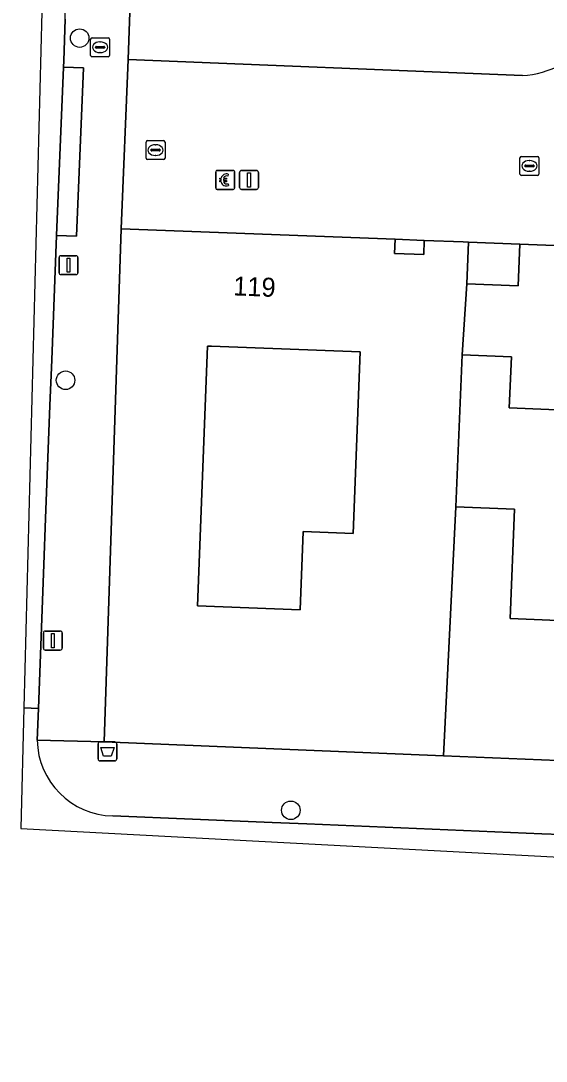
# Model space of a CAD drawing. Extents: x 160786 to 161429, y 386828 to 387485.
# Drawn here: x 161295.6 to 161323.3, y 386833.3 to 386888.2 of the extents above; entities that cross this region are included whole.
import ezdxf

# ---------------------------------------------------------------- set-up
doc = ezdxf.new("R2010")
doc.units = 0
for name, color, linetype in [('IMGEO_Afvalbak', 7, 'Continuous'), ('IMGEO_Betaalautomaat', 7, 'Continuous'), ('IMGEO_Boom', 7, 'Continuous'), ('IMGEO_Brandkraan', 7, 'Continuous'), ('IMGEO_Erf', 7, 'Continuous'), ('IMGEO_Fietspad_open', 7, 'Continuous'), ('IMGEO_Kolk', 7, 'Continuous'), ('IMGEO_Lichtmast', 7, 'Continuous'), ('IMGEO_Pand', 7, 'Continuous'), ('IMGEO_Pand_nummerreeks', 7, 'Continuous'), ('IMGEO_Rijbaan_lokaal_open', 7, 'Continuous'), ('IMGEO_Voetpad_open', 7, 'Continuous')]:
    doc.layers.add(name, color=color, linetype=linetype)

msp = doc.modelspace()

# ---------------------------------------------------------------- linework, layer by layer
at = {"layer": 'IMGEO_Afvalbak'}
for p, q in [((161299.652, 386849.264), (161299.652, 386850.064)), ((161299.652, 386850.064), (161299.652, 386849.264)), ((161299.752, 386850.164), (161300.542, 386850.164)), ((161300.542, 386850.164), (161299.752, 386850.164)), ((161300.642, 386850.064), (161300.642, 386849.264)), ((161300.642, 386849.264), (161300.642, 386850.064)), ((161300.542, 386849.164), (161299.752, 386849.164)), ((161299.752, 386849.164), (161300.542, 386849.164))]:
    msp.add_line(p, q, dxfattribs=at)
msp.add_lwpolyline([(161299.795, 386849.878), (161300.499, 386849.878), (161300.35, 386849.408), (161299.944, 386849.408), (161299.795, 386849.878)], dxfattribs=at)
for centre, start, end in [((161299.752, 386850.064), 90, 180), ((161299.752, 386850.064), 90, 180), ((161300.542, 386850.064), 0, 90), ((161300.542, 386850.064), 360, 90), ((161299.752, 386849.264), 180, 270), ((161299.752, 386849.264), 180, 270), ((161300.542, 386849.264), 270, 0), ((161300.542, 386849.264), 270, 0)]:
    msp.add_arc(centre, 0.1, start, end, dxfattribs=at)
at = {"layer": 'IMGEO_Betaalautomaat'}
for p, q in [((161305.853, 386879.372), (161305.853, 386880.213)), ((161305.853, 386880.213), (161305.853, 386879.372)), ((161305.928, 386880.296), (161306.769, 386880.296)), ((161306.769, 386880.296), (161305.928, 386880.296)), ((161306.515, 386880.101), (161306.498, 386880.001)), ((161306.852, 386880.222), (161306.852, 386879.381)), ((161306.852, 386879.381), (161306.852, 386880.222)), ((161306.136, 386879.76), (161306.136, 386879.828)), ((161306.257, 386879.828), (161306.257, 386879.76)), ((161306.502, 386879.595), (161306.524, 386879.508)), ((161306.778, 386879.297), (161305.937, 386879.297)), ((161305.937, 386879.297), (161306.778, 386879.297))]:
    msp.add_line(p, q, dxfattribs=at)
for points in [[(161306.136, 386879.828), (161306.067, 386879.828), (161306.067, 386879.897), (161306.146, 386879.897)], [(161306.268, 386879.897), (161306.415, 386879.897), (161306.415, 386879.828), (161306.257, 386879.828)], [(161306.141, 386879.691), (161306.067, 386879.691), (161306.067, 386879.76), (161306.136, 386879.76)], [(161306.257, 386879.76), (161306.415, 386879.76), (161306.415, 386879.691), (161306.271, 386879.691)]]:
    msp.add_lwpolyline(points, dxfattribs=at)
for centre, radius, start, end in [((161305.931, 386880.219), 0.0779, 92.4484, 184.2845), ((161305.931, 386880.219), 0.0779, 92.4484, 184.2845), ((161306.429, 386879.821), 0.293, 73.014, 165.0139), ((161306.435, 386879.834), 0.179, 69.3236, 159.5683), ((161306.775, 386880.219), 0.0779, 2.4484, 94.2845), ((161306.775, 386880.219), 0.0779, 2.4484, 94.2845), ((161305.931, 386879.375), 0.0779, 182.4484, 274.2845), ((161305.931, 386879.375), 0.0779, 182.4484, 274.2845), ((161306.402, 386879.746), 0.267, 191.8096, 297.0389), ((161306.435, 386879.761), 0.179, 202.7625, 291.8693), ((161306.775, 386879.375), 0.0779, 272.4484, 4.2845), ((161306.775, 386879.375), 0.0779, 272.4484, 4.2845)]:
    msp.add_arc(centre, radius, start, end, dxfattribs=at)
at = {"layer": 'IMGEO_Boom'}
for centre in [(161298.687, 386887.275), (161297.941, 386869.233), (161309.81, 386846.56)]:
    msp.add_circle(centre, 0.489, dxfattribs=at)
at = {"layer": 'IMGEO_Brandkraan'}
for p, q in [((161299.261, 386886.366), (161299.261, 386887.218)), ((161299.336, 386887.292), (161300.188, 386887.292)), ((161299.749, 386887.072), (161299.774, 386887.072)), ((161300.262, 386887.218), (161300.262, 386886.366)), ((161299.52, 386886.786), (161299.52, 386886.798)), ((161299.958, 386886.749), (161299.56, 386886.749)), ((161299.563, 386886.835), (161299.961, 386886.835)), ((161299.772, 386886.512), (161299.747, 386886.512)), ((161300.004, 386886.798), (161300.004, 386886.786)), ((161300.188, 386886.292), (161299.336, 386886.292))]:
    msp.add_line(p, q, dxfattribs=at)
for points in [[(161299.261, 386886.366), (161299.261, 386887.218)], [(161299.336, 386887.292), (161300.188, 386887.292)], [(161300.262, 386887.218), (161300.262, 386886.366)], [(161300.188, 386886.292), (161299.336, 386886.292)]]:
    msp.add_lwpolyline(points, dxfattribs=at)
for centre, radius, start, end in [((161299.338, 386887.216), 0.0765, 91.552, 178.448), ((161299.338, 386887.216), 0.0765, 91.552, 178.448), ((161300.186, 386887.216), 0.0765, 1.552, 88.448), ((161300.186, 386887.216), 0.0765, 1.552, 88.448), ((161299.56, 386886.795), 0.0403, 85.8775, 175.7526), ((161299.557, 386886.785), 0.0366, 178.938, 274.7102), ((161299.961, 386886.792), 0.043, 264.8664, 352.4533), ((161299.965, 386886.797), 0.0386, 1.7309, 96.639), ((161299.338, 386886.368), 0.0765, 181.552, 268.448), ((161299.338, 386886.368), 0.0765, 181.552, 268.448), ((161300.186, 386886.368), 0.0765, 271.552, 358.448), ((161300.186, 386886.368), 0.0765, 271.552, 358.448)]:
    msp.add_arc(centre, radius, start, end, dxfattribs=at)
for centre, major_axis, ratio, start_param, end_param in [((161299.748, 386886.792), (-0.387, 0.002), 0.722429, 4.712389, 7.853982), ((161299.773, 386886.792), (-0.39, 0.002), 0.717154, 1.570796, 4.712389)]:
    msp.add_ellipse(centre, major_axis=major_axis, ratio=ratio, start_param=start_param, end_param=end_param, dxfattribs=at)
at = {"layer": 'IMGEO_Erf'}
msp.add_lwpolyline([(161301.582, 386895.647), (161301.242, 386886.141), (161322.012, 386885.295)], dxfattribs=at)
for points in [[(161315.301, 386876.666), (161315.273, 386875.918), (161316.812, 386875.859), (161316.84, 386876.607)], [(161321.876, 386876.414), (161319.178, 386876.517), (161319.094, 386874.31), (161321.792, 386874.207)], [(161305.415, 386871.033), (161304.891, 386857.339), (161310.296, 386857.132), (161310.454, 386861.253), (161313.105, 386861.151), (161313.471, 386870.725), (161305.632, 386871.025)], [(161318.832, 386870.568), (161318.508, 386862.564), (161321.601, 386862.439), (161321.367, 386856.668), (161328.496, 386856.379), (161328.666, 386860.573), (161331.071, 386860.476), (161331.459, 386870.057), (161328.937, 386870.159), (161328.828, 386867.469), (161321.325, 386867.773), (161321.433, 386870.463)]]:
    msp.add_lwpolyline(points, close=True, dxfattribs=at)
msp.add_arc((161321.618, 386890.593), 5.313, 274.255, 320.5322, dxfattribs=at)
at = {"layer": 'IMGEO_Fietspad_open'}
for points in [[(161296.448, 386850.254), (161296.507, 386851.934), (161295.749, 386851.961), (161295.749, 386851.961), (161295.584, 386845.597), (161330.236, 386843.757), (161355.986, 386842.39), (161365.356, 386833.33)], [(161355.379, 386843.987), (161354.487, 386844.024), (161352.646, 386844.1), (161339.454, 386844.646), (161337.845, 386844.713), (161325.048, 386845.242), (161323.038, 386845.325), (161310.655, 386845.837), (161308.832, 386845.913), (161300.435, 386846.26)]]:
    msp.add_lwpolyline(points, dxfattribs=at)
msp.add_arc((161300.518, 386850.33), 4.071, 181.0675, 268.832, dxfattribs=at)
at = {"layer": 'IMGEO_Kolk'}
for p, q in [((161302.182, 386880.943), (161302.182, 386881.795)), ((161302.257, 386881.869), (161303.109, 386881.869)), ((161302.67, 386881.649), (161302.695, 386881.649)), ((161303.183, 386881.795), (161303.183, 386880.943)), ((161302.441, 386881.363), (161302.441, 386881.375)), ((161302.879, 386881.326), (161302.481, 386881.326)), ((161302.484, 386881.412), (161302.882, 386881.412)), ((161302.693, 386881.089), (161302.668, 386881.089)), ((161302.925, 386881.375), (161302.925, 386881.363)), ((161321.885, 386880.109), (161321.885, 386880.961)), ((161321.96, 386881.035), (161322.812, 386881.035)), ((161322.886, 386880.961), (161322.886, 386880.109)), ((161303.109, 386880.869), (161302.257, 386880.869)), ((161322.144, 386880.529), (161322.144, 386880.541)), ((161322.582, 386880.492), (161322.184, 386880.492)), ((161322.187, 386880.578), (161322.585, 386880.578)), ((161322.373, 386880.815), (161322.398, 386880.815)), ((161322.628, 386880.541), (161322.628, 386880.529)), ((161322.812, 386880.035), (161321.96, 386880.035)), ((161322.396, 386880.255), (161322.371, 386880.255))]:
    msp.add_line(p, q, dxfattribs=at)
for points in [[(161302.182, 386880.943), (161302.182, 386881.795)], [(161302.257, 386881.869), (161303.109, 386881.869)], [(161303.183, 386881.795), (161303.183, 386880.943)], [(161321.885, 386880.109), (161321.885, 386880.961)], [(161321.96, 386881.035), (161322.812, 386881.035)], [(161322.886, 386880.961), (161322.886, 386880.109)], [(161303.109, 386880.869), (161302.257, 386880.869)], [(161322.812, 386880.035), (161321.96, 386880.035)]]:
    msp.add_lwpolyline(points, dxfattribs=at)
for centre, radius, start, end in [((161302.259, 386881.793), 0.0765, 91.552, 178.448), ((161302.259, 386881.793), 0.0765, 91.552, 178.448), ((161303.107, 386881.793), 0.0765, 1.552, 88.448), ((161303.107, 386881.793), 0.0765, 1.552, 88.448), ((161302.481, 386881.372), 0.0403, 85.8775, 175.7526), ((161302.478, 386881.362), 0.0366, 178.938, 274.7102), ((161302.882, 386881.369), 0.043, 264.8664, 352.4533), ((161302.886, 386881.374), 0.0386, 1.7309, 96.639), ((161321.962, 386880.959), 0.0765, 91.552, 178.448), ((161321.962, 386880.959), 0.0765, 91.552, 178.448), ((161322.81, 386880.959), 0.0765, 1.552, 88.448), ((161322.81, 386880.959), 0.0765, 1.552, 88.448), ((161302.259, 386880.945), 0.0765, 181.552, 268.448), ((161302.259, 386880.945), 0.0765, 181.552, 268.448), ((161303.107, 386880.945), 0.0765, 271.552, 358.448), ((161303.107, 386880.945), 0.0765, 271.552, 358.448), ((161322.184, 386880.538), 0.0403, 85.8775, 175.7526), ((161322.181, 386880.528), 0.0366, 178.938, 274.7102), ((161322.585, 386880.535), 0.043, 264.8664, 352.4533), ((161322.589, 386880.54), 0.0386, 1.7309, 96.639), ((161321.962, 386880.111), 0.0765, 181.552, 268.448), ((161321.962, 386880.111), 0.0765, 181.552, 268.448), ((161322.81, 386880.111), 0.0765, 271.552, 358.448), ((161322.81, 386880.111), 0.0765, 271.552, 358.448)]:
    msp.add_arc(centre, radius, start, end, dxfattribs=at)
for centre, major_axis, ratio, start_param, end_param in [((161302.669, 386881.369), (-0.387, 0.002), 0.722429, 4.712389, 7.853982), ((161302.694, 386881.369), (-0.39, 0.002), 0.717154, 1.570796, 4.712389), ((161322.372, 386880.535), (-0.387, 0.002), 0.722429, 4.712389, 7.853982), ((161322.397, 386880.535), (-0.39, 0.002), 0.717154, 1.570796, 4.712389)]:
    msp.add_ellipse(centre, major_axis=major_axis, ratio=ratio, start_param=start_param, end_param=end_param, dxfattribs=at)
at = {"layer": 'IMGEO_Lichtmast'}
for p, q in [((161307.113, 386879.395), (161307.113, 386880.195)), ((161307.113, 386880.195), (161307.113, 386879.395)), ((161307.213, 386880.295), (161308.003, 386880.295)), ((161308.003, 386880.295), (161307.213, 386880.295)), ((161308.103, 386880.195), (161308.103, 386879.395)), ((161308.103, 386879.395), (161308.103, 386880.195)), ((161308.003, 386879.295), (161307.213, 386879.295)), ((161307.213, 386879.295), (161308.003, 386879.295)), ((161297.598, 386874.902), (161297.598, 386875.702)), ((161297.598, 386875.702), (161297.598, 386874.902)), ((161297.698, 386875.802), (161298.488, 386875.802)), ((161298.488, 386875.802), (161297.698, 386875.802)), ((161298.588, 386875.702), (161298.588, 386874.902)), ((161298.588, 386874.902), (161298.588, 386875.702)), ((161298.488, 386874.802), (161297.698, 386874.802)), ((161297.698, 386874.802), (161298.488, 386874.802)), ((161296.775, 386855.108), (161296.775, 386855.908)), ((161296.775, 386855.908), (161296.775, 386855.108)), ((161296.875, 386856.008), (161297.665, 386856.008)), ((161297.665, 386856.008), (161296.875, 386856.008)), ((161297.765, 386855.908), (161297.765, 386855.108)), ((161297.765, 386855.108), (161297.765, 386855.908)), ((161297.665, 386855.008), (161296.875, 386855.008)), ((161296.875, 386855.008), (161297.665, 386855.008))]:
    msp.add_line(p, q, dxfattribs=at)
for points in [[(161307.533, 386880.17), (161307.683, 386880.17), (161307.683, 386879.42), (161307.533, 386879.42), (161307.533, 386880.17)], [(161298.018, 386875.677), (161298.168, 386875.677), (161298.168, 386874.927), (161298.018, 386874.927), (161298.018, 386875.677)], [(161297.195, 386855.883), (161297.345, 386855.883), (161297.345, 386855.133), (161297.195, 386855.133), (161297.195, 386855.883)]]:
    msp.add_lwpolyline(points, dxfattribs=at)
for centre, start, end in [((161307.213, 386880.195), 90, 180), ((161307.213, 386880.195), 90, 180), ((161308.003, 386880.195), 0, 90), ((161308.003, 386880.195), 360, 90), ((161307.213, 386879.395), 180, 270), ((161307.213, 386879.395), 180, 270), ((161308.003, 386879.395), 270, 0), ((161308.003, 386879.395), 270, 0), ((161297.698, 386875.702), 90, 180), ((161297.698, 386875.702), 90, 180), ((161298.488, 386875.702), 0, 90), ((161298.488, 386875.702), 360, 90), ((161297.698, 386874.902), 180, 270), ((161297.698, 386874.902), 180, 270), ((161298.488, 386874.902), 270, 0), ((161298.488, 386874.902), 270, 0), ((161296.875, 386855.908), 90, 180), ((161296.875, 386855.908), 90, 180), ((161297.665, 386855.908), 0, 90), ((161297.665, 386855.908), 360, 90), ((161296.875, 386855.108), 180, 270), ((161296.875, 386855.108), 180, 270), ((161297.665, 386855.108), 270, 0), ((161297.665, 386855.108), 270, 0)]:
    msp.add_arc(centre, 0.1, start, end, dxfattribs=at)
at = {"layer": 'IMGEO_Pand'}
for points in [[(161318.832, 386870.568), (161319.094, 386874.31), (161319.178, 386876.517), (161318.887, 386876.528), (161316.84, 386876.607), (161316.812, 386875.859), (161315.273, 386875.918), (161315.301, 386876.666), (161300.865, 386877.218), (161299.968, 386850.162), (161317.851, 386849.428), (161318.508, 386862.564)], [(161305.632, 386871.025), (161313.471, 386870.725), (161313.105, 386861.151), (161310.454, 386861.253), (161310.296, 386857.132), (161304.891, 386857.339), (161305.415, 386871.033)]]:
    msp.add_lwpolyline(points, close=True, dxfattribs=at)
for points in [[(161333.297, 386875.977), (161321.876, 386876.414), (161321.792, 386874.207), (161319.094, 386874.31), (161318.832, 386870.568), (161321.433, 386870.463), (161321.325, 386867.773), (161328.828, 386867.469)], [(161328.496, 386856.379), (161321.367, 386856.668), (161321.601, 386862.439), (161318.508, 386862.564), (161317.851, 386849.428), (161335.938, 386848.687)]]:
    msp.add_lwpolyline(points, dxfattribs=at)
at = {"layer": 'IMGEO_Rijbaan_lokaal_open'}
msp.add_lwpolyline([(161295.749, 386851.961), (161295.749, 386851.961), (161296.507, 386851.934), (161296.798, 386859.523), (161296.891, 386861.949), (161297.119, 386867.903), (161297.211, 386870.31), (161297.462, 386876.869), (161297.831, 386885.751), (161297.842, 386886.082), (161297.917, 386888.279), (161297.928, 386888.609), (161296.697, 386888.665)], close=True, dxfattribs=at)
msp.add_lwpolyline([(161322.012, 386885.295), (161301.242, 386886.141), (161300.865, 386877.218), (161315.301, 386876.666), (161316.84, 386876.607), (161318.887, 386876.528), (161319.178, 386876.517), (161321.876, 386876.414), (161333.297, 386875.977), (161334.836, 386875.918), (161336.977, 386875.836), (161337.174, 386875.829), (161339.872, 386875.726), (161351.283, 386875.289), (161352.822, 386875.23), (161355.16, 386875.141), (161357.858, 386875.037), (161367.044, 386874.686), (161367.167, 386877.67), (161367.295, 386880.762), (161367.422, 386883.854)], dxfattribs=at)
msp.add_arc((161321.618, 386890.593), 5.313, 274.255, 320.5322, dxfattribs=at)
at = {"layer": 'IMGEO_Voetpad_open'}
for points in [[(161297.917, 386888.279), (161297.842, 386886.082), (161297.831, 386885.751), (161298.882, 386885.709), (161298.525, 386876.826), (161297.462, 386876.869), (161297.211, 386870.31), (161297.119, 386867.903), (161296.891, 386861.949), (161296.798, 386859.523), (161296.507, 386851.934), (161296.448, 386850.254), (161299.968, 386850.162), (161300.865, 386877.218), (161301.242, 386886.141), (161301.582, 386895.647)], [(161354.027, 386847.945), (161335.938, 386848.687), (161317.851, 386849.428), (161299.968, 386850.162), (161296.448, 386850.254)], [(161300.435, 386846.26), (161308.832, 386845.913), (161310.655, 386845.837), (161323.038, 386845.325), (161325.048, 386845.242), (161337.845, 386844.713), (161339.454, 386844.646), (161352.646, 386844.1), (161354.487, 386844.024), (161355.379, 386843.987)]]:
    msp.add_lwpolyline(points, dxfattribs=at)
msp.add_lwpolyline([(161297.831, 386885.751), (161297.462, 386876.869), (161298.525, 386876.826), (161298.882, 386885.709)], close=True, dxfattribs=at)
msp.add_arc((161300.518, 386850.33), 4.071, 181.0675, 268.832, dxfattribs=at)

# ---------------------------------------------------------------- texts
at = {"layer": 'IMGEO_Pand_nummerreeks'}
msp.add_text('119', height=1, rotation=357.8102, dxfattribs=at).set_placement((161306.763, 386873.71))

doc.saveas('drawing.dxf')
